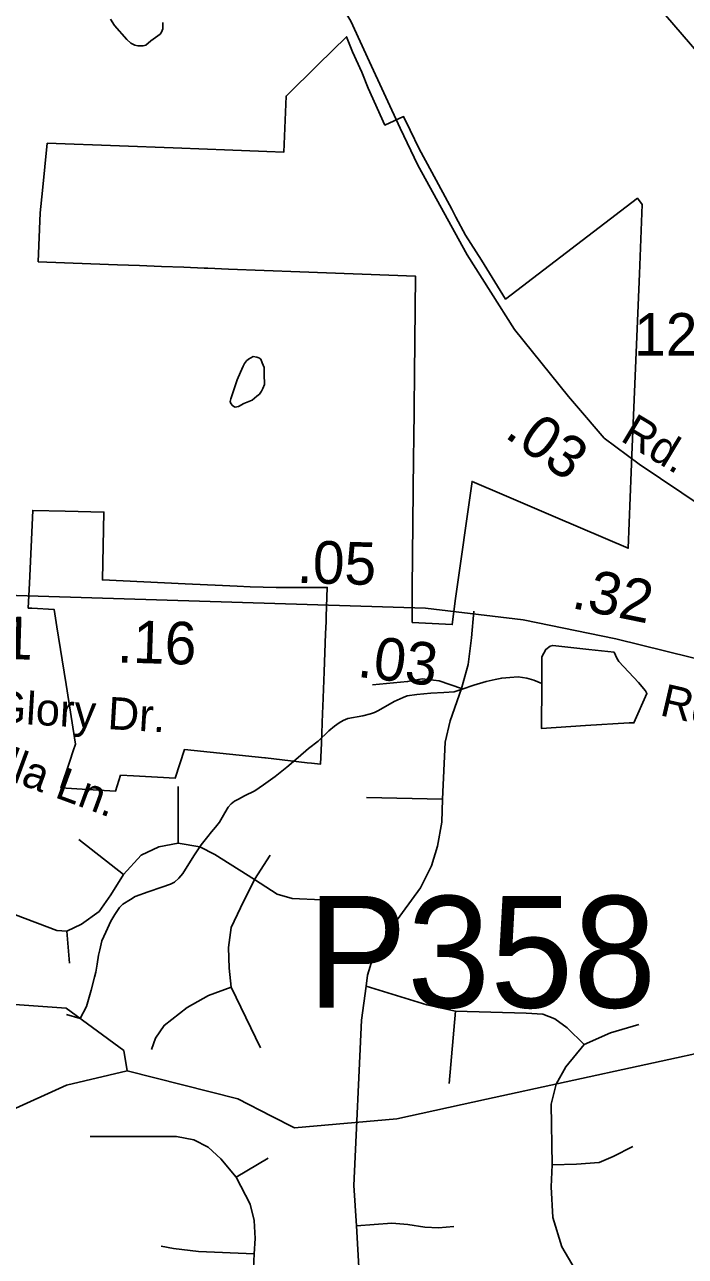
# Model space of a CAD drawing. Extents: x 2001466 to 2224147, y 644118 to 847247.
# Drawn here: x 2037054 to 2038995, y 721331 to 724949 of the extents above; entities that cross this region are included whole.
import ezdxf

# ---------------------------------------------------------------- set-up
doc = ezdxf.new("R2010")
doc.units = 0
for name, color, linetype in [('Exist Boundary Political City Limit New Hole', 7, 'Continuous'), ('Exist Hydrographic Misc Water Feature', 7, 'Continuous'), ('Exist Road Non-System Type 51', 7, 'Continuous'), ('Exist Road Non-System Type 51 Label', 7, 'Continuous'), ('Exist Road Primary NC Attributed', 7, 'Continuous'), ('Exist Road Secondary Mileage Hundredths English Label', 7, 'Continuous'), ('Exist Road Secondary Structure Pipe Number Label', 7, 'Continuous'), ('Exist Road Secondary Type 51 Attributed', 7, 'Continuous'), ('Exist Road Secondary Type 51 Label', 7, 'Continuous'), ('Exist Road Secondary Type 51 Number Label', 7, 'Continuous'), ('Map Preparation Boundary City Limit Buffer Line', 7, 'Continuous')]:
    doc.layers.add(name, color=color, linetype=linetype)

msp = doc.modelspace()

# ---------------------------------------------------------------- linework, layer by layer
at = {"layer": 'Exist Boundary Political City Limit New Hole'}
for points in [[(2038839, 723708.7), (2038859.6, 724216.6), (2038867.9, 724421.1), (2038854.1, 724438.8), (2038466.6, 724142.6), (2038396, 724257.5), (2038349.5, 724330.2), (2038321, 724383.6), (2038308.5, 724407.1), (2038250, 724515.8), (2038213, 724584.1), (2038186.5, 724638.9), (2038167, 724679.1), (2038112.5, 724653.7), (2038063.6, 724762.2), (2038044.1, 724809.5), (2038017.6, 724869), (2037999.8, 724913.3), (2037916.5, 724831.9), (2037821.9, 724739.3), (2037815.6, 724574.8), (2037765.6, 724576.7), (2037640.8, 724581.3), (2037590.8, 724583.2), (2037490.9, 724586.9), (2037332.8, 724592.8), (2037120.5, 724600.7), (2037106.6, 724461.8), (2037100.1, 724396), (2037094.1, 724252.7), (2037248.9, 724246.5), (2037326.8, 724243.6), (2037391.8, 724241.2), (2037456.6, 724238.7), (2037521.6, 724236.2), (2037581.6, 724234), (2037592.5, 724233.2), (2037652.5, 724231), (2037862, 724223.1), (2038201.9, 724210.2), (2038198.8, 723923.4), (2038197.8, 723823.2), (2038196.8, 723726.1), (2038196.2, 723684.8), (2038196.1, 723676.1), (2038192.1, 723294), (2038191.9, 723274), (2038192.6, 723193.1), (2038310, 723186.4), (2038319.6, 723262.9), (2038368.2, 723607.2), (2038462.8, 723566.9), (2038613.6, 723502.2), (2038826.9, 723411), (2038839, 723708.7)], [(2037940, 723210), (2037943, 723295.9), (2037831.5, 723295.5), (2037793.2, 723295.6), (2037755.1, 723296.3), (2037716.9, 723297.6), (2037678.6, 723299.4), (2037635.1, 723301.4), (2037525.2, 723306.4), (2037282.6, 723317.8), (2037287.1, 723517.3), (2037173.6, 723519.9), (2037078.2, 723522.2), (2037068.4, 723308.4), (2037064.9, 723235.3), (2037075, 723234.8), (2037140.9, 723231), (2037148.9, 723180.4), (2037164.5, 723082.8), (2037175.9, 723010.8), (2037203.6, 722834.9), (2037197.1, 722815.3), (2037187, 722785.6), (2037160.9, 722706.6), (2037238.8, 722701.7), (2037321.5, 722697.6), (2037336.1, 722744.2), (2037373.8, 722742.2), (2037444.1, 722738.2), (2037495.9, 722735.4), (2037523.9, 722819.7), (2037759.9, 722795.6), (2037761.8, 722795.3), (2037883.5, 722780.8), (2037896.4, 722779.4), (2037923.4, 722776.6), (2037925.8, 722838.2), (2037929.1, 722926.2), (2037929.9, 722946.2), (2037933.9, 723048.1), (2037938.1, 723160), (2037939.5, 723195), (2037940, 723210)]]:
    msp.add_lwpolyline(points, dxfattribs=at)
at = {"layer": 'Exist Hydrographic Misc Water Feature'}
for p, q in [((2037177.5, 722041), (2037217.7, 722029.1)), ((2037176.7, 721833.4), (2037355.1, 721875.8))]:
    msp.add_line(p, q, dxfattribs=at)
for points in [[(2037460.2, 724955.1), (2037460.2, 724945.1), (2037460.2, 724937.1), (2037456.3, 724927.1), (2037452.2, 724921.1), (2037424.4, 724901), (2037410.2, 724889.1), (2037402.2, 724887), (2037396.3, 724887), (2037386.2, 724887), (2037378.2, 724889), (2037366.3, 724894.9), (2037354.2, 724904.9), (2037318.3, 724946.9), (2037306.3, 724964.8)], [(2037678.2, 723905.7), (2037666.1, 723867.7), (2037660.2, 723849.6), (2037658.1, 723841.6), (2037660.2, 723835.6), (2037664.3, 723829.7), (2037668.2, 723827.7), (2037672.3, 723825.7), (2037682.3, 723827.7), (2037698.3, 723835.8), (2037722.1, 723845.7), (2037736, 723857.8), (2037744, 723863.8), (2037750.2, 723871.8), (2037754.1, 723879.8), (2037758.2, 723891.8), (2037758, 723921.8), (2037758, 723941.8), (2037752, 723955.8), (2037747.9, 723965.8), (2037742, 723969.8), (2037735.8, 723971.8), (2037725.8, 723973.8), (2037712, 723965.8), (2037706.1, 723961.8), (2037700, 723953.7), (2037696.1, 723945.7), (2037688.1, 723927.7), (2037678.2, 723905.7)], [(2038573.7, 723013.4), (2038573.5, 723077.5), (2038573.3, 723091.5), (2038585.4, 723113.5), (2038597.3, 723123.6), (2038605.3, 723125.6), (2038711.3, 723113.7), (2038785.3, 723105.9), (2038793.3, 723087.9), (2038799.4, 723077.9), (2038857.5, 723016.1), (2038877.6, 722992), (2038881.7, 722984), (2038843.7, 722897.9), (2038829.8, 722897.9), (2038701.6, 722889.7), (2038571.8, 722881.5), (2038573.7, 723013.4)], [(2038573.7, 723013.4), (2038549.5, 723023.4), (2038529.4, 723029.4), (2038503.6, 723033.3), (2038479.6, 723031.3), (2038455.6, 723029.3), (2038435.7, 723025.2), (2038409.6, 723019.1), (2038373.5, 723009.1), (2038339.5, 722997), (2038315.5, 722989), (2038285.6, 722986.9), (2038247.6, 722984.9), (2038205.6, 722980.8), (2038177.7, 722976.8), (2038165.6, 722972.7), (2038139.8, 722960.7), (2038093.7, 722934.6), (2038081.8, 722928.6), (2038069.7, 722924.6), (2038047.9, 722918.5), (2038003.8, 722910.5), (2037989.9, 722904.4), (2037977.8, 722898.4), (2037963.9, 722888.4), (2037947.9, 722874.3), (2037915.9, 722844.3), (2037888, 722822.3), (2037858, 722796.2), (2037824, 722768.1), (2037790.2, 722740.1), (2037756.1, 722716), (2037730.3, 722698), (2037700.2, 722683.9), (2037682.3, 722673.9), (2037670.4, 722667.8), (2037660.4, 722659.8), (2037652.4, 722649.8), (2037642.3, 722633.8), (2037626.5, 722605.7), (2037614.4, 722591.8), (2037602.6, 722577.8), (2037592.5, 722563.7), (2037572.6, 722539.7), (2037550.7, 722507.6), (2037518.7, 722455.6), (2037506.8, 722441.6), (2037494.7, 722429.6), (2037482.8, 722423.6), (2037456.8, 722415.5), (2037416.8, 722401.5), (2037378.8, 722387.4), (2037364.9, 722379.3), (2037343, 722365.3), (2037332.9, 722355.3), (2037319, 722335.3), (2037306.9, 722315.2), (2037293.1, 722283.2), (2037281, 722257.2), (2037275.3, 722231.2), (2037271.2, 722215.2), (2037267.3, 722189.2), (2037263.4, 722165.2), (2037259.3, 722151.2), (2037249.2, 722113.1), (2037235.5, 722065.1), (2037217.7, 722029.1)], [(2038410.3, 721792.1), (2039113, 721944.9), (2039346.1, 722038.5), (2039493.1, 722167.7)], [(2036881.8, 722046.1), (2036984.1, 722073.6), (2037176.5, 722060)], [(2037355.1, 721875.8), (2037346, 721935), (2037176.5, 722060)], [(2037355.1, 721875.8), (2037680.1, 721793.6), (2037779.2, 721742.9)], [(2036593.1, 721694.8), (2036593.1, 721638.6), (2036643.1, 721591.7), (2037176.7, 721833.4)], [(2037779.2, 721742.9), (2037847, 721708.2), (2038147, 721734.9), (2038410.3, 721792.1)]]:
    msp.add_lwpolyline(points, dxfattribs=at)
at = {"layer": 'Exist Road Non-System Type 51'}
for points in [[(2038715.8, 723781.7), (2038651.1, 723857.1), (2038493.2, 724053.5), (2038354, 724273), (2038208.8, 724535.7), (2038157.1, 724644.7), (2038067, 724840.2), (2038012.6, 724959.5), (2037962.3, 725043.2), (2037870.2, 725179.3), (2037744.5, 725342.5)], [(2038336.8, 722999.1), (2038356.9, 723069.4), (2038366.9, 723147.2), (2038373.5, 723226.2)], [(2038336.8, 722999.1), (2038271.6, 723021.7), (2038221.4, 723026.8), (2038178.8, 723019.2), (2038076, 723009.2)], [(2038281.6, 722674.1), (2038289.2, 722841), (2038304.2, 722903.8), (2038336.8, 722999.1)], [(2037504.8, 722544.3), (2037504.8, 722711.1)], [(2038281.6, 722674.1), (2038058.4, 722679.1)], [(2038137.9, 722304.6), (2038216.4, 722413.1), (2038249, 722478.3), (2038266.6, 722536.1), (2038279.1, 722606.3), (2038281.6, 722674.1)], [(2037344.4, 722452.6), (2037213.1, 722554.8)], [(2037344.4, 722452.6), (2037396.5, 722508.9), (2037448.5, 722533.9), (2037504.8, 722544.3)], [(2037504.8, 722544.3), (2037569.2, 722533.9), (2037612.9, 722511), (2037729.6, 722438)], [(2037729.6, 722438), (2037775.4, 722508.9)], [(2037177.7, 722285.9), (2037221.5, 722306.7), (2037273.5, 722344.2), (2037306.9, 722392.2), (2037344.4, 722452.6)], [(2037729.6, 722438), (2037687.9, 722354.6), (2037660.8, 722296.3), (2037652.5, 722237.9), (2037654.6, 722177.4), (2037660.8, 722121.2)], [(2037729.6, 722438), (2037796.2, 722394.3), (2037840, 722381.7), (2037927.5, 722377.6), (2038000.4, 722375.5), (2038050.4, 722365.1), (2038092.1, 722342.1), (2038137.9, 722304.6)], [(2036831.9, 722321.3), (2036898.6, 722344.2), (2036952.7, 722346.3), (2037027.7, 722333.8), (2037148.5, 722287.9), (2037177.7, 722285.9)], [(2038137.9, 722304.6), (2038076, 722204.8), (2038060.9, 722157.1), (2038056.8, 722124.5)], [(2037177.7, 722285.9), (2037186, 722192)], [(2037660.8, 722121.2), (2037594.4, 722096.8), (2037531.7, 722061.7), (2037463.9, 722009), (2037438.9, 721971.3), (2037426.3, 721938.7)], [(2037660.8, 722121.2), (2037747.4, 721943.7)], [(2038056.8, 722124.5), (2038043.6, 722024.8), (2038021.3, 721539), (2038028.8, 721420.4)], [(2038320.1, 722051.1), (2038235.5, 722069.9), (2038056.8, 722124.5)], [(2038320.1, 722051.1), (2038301.3, 721838.4)], [(2038698, 721953.1), (2038647.4, 722002.2), (2038611.7, 722028.5), (2038575.9, 722041.7), (2038527, 722045.5), (2038320.1, 722051.1)], [(2038698, 721953.1), (2038775.1, 721986.9), (2038857.9, 722011.4)], [(2038603.9, 721599.2), (2038600.2, 721778), (2038615.2, 721836.4), (2038643.4, 721887.2), (2038698, 721953.1)], [(2037246.6, 721682.5), (2037500.1, 721682.5), (2037551, 721672.6), (2037593.5, 721651.4), (2037630.3, 721617.4), (2037675.6, 721563.5)], [(2038603.9, 721599.2), (2038675.4, 721601.1), (2038741.2, 721606.7), (2038782.6, 721623.7), (2038840.9, 721653.8)], [(2037675.6, 721563.5), (2037769.1, 721618.8)], [(2038716.8, 721213.4), (2038632.2, 721358.3), (2038605.8, 721444.9), (2038600.2, 721535.2), (2038603.9, 721599.2)], [(2037675.6, 721563.5), (2037716.7, 721484.2), (2037728, 721436), (2037730.8, 721383.6), (2037728, 721338.2)], [(2038028.8, 721420.4), (2038132.2, 721427.9), (2038179.3, 721424.2), (2038230, 721416.7), (2038269.5, 721414.8), (2038314.7, 721418.5)], [(2038028.8, 721420.4), (2038036.3, 721281.1), (2038036.3, 721202.1), (2038032.6, 721128.7)], [(2037728, 721338.2), (2037565.2, 721345.3), (2037491.6, 721353.8), (2037454.7, 721360.9)], [(2037728, 721338.2), (2037720.6, 721165.4)]]:
    msp.add_lwpolyline(points, dxfattribs=at)
at = {"layer": 'Exist Road Primary NC Attributed'}
msp.add_lwpolyline([(2040771.7, 722720.5), (2040692.3, 722873.8), (2040588.2, 723041.4), (2040474.1, 723203.5), (2040292.7, 723419.8), (2040056.6, 723692.8), (2039880.7, 723895.6), (2039599.1, 724213.3), (2039360.2, 724487.1), (2039088.9, 724800), (2038881.9, 725041.1), (2038618.7, 725340.4), (2038474.9, 725506.7)], dxfattribs=at)
at = {"layer": 'Exist Road Secondary Type 51 Attributed'}
for points in [[(2039964.2, 722853.7), (2039920.7, 722919.9), (2039826.6, 722991.8), (2039626.4, 723122.7), (2039174.9, 723445.7), (2038858.8, 723658), (2038756.4, 723734.2), (2038715.4, 723782.2)], [(2033023.1, 723131.5), (2033197.8, 723160.2), (2033614.3, 723214.5), (2034290.7, 723320.4), (2034616.8, 723351.2), (2034843.6, 723353.4), (2035796.9, 723310.3), (2038231.5, 723235.3), (2038518.1, 723200.4), (2038790.1, 723144.9), (2039159.3, 723053.3), (2039654.7, 722936.7), (2039964.2, 722853.7)]]:
    msp.add_lwpolyline(points, dxfattribs=at)
at = {"layer": 'Map Preparation Boundary City Limit Buffer Line'}
for points in [[(2038839, 723708.7), (2038859.6, 724216.6), (2038867.9, 724421.1), (2038854.1, 724438.8), (2038466.6, 724142.6), (2038396, 724257.5), (2038349.5, 724330.2), (2038321, 724383.6), (2038308.5, 724407.1), (2038250, 724515.8), (2038213, 724584.1), (2038186.5, 724638.9), (2038167, 724679.1), (2038112.5, 724653.7), (2038063.6, 724762.2), (2038044.1, 724809.5), (2038017.6, 724869), (2037999.8, 724913.3), (2037916.5, 724831.9), (2037821.9, 724739.3), (2037815.6, 724574.8), (2037765.6, 724576.7), (2037640.8, 724581.3), (2037590.8, 724583.2), (2037490.9, 724586.9), (2037332.8, 724592.8), (2037120.5, 724600.7), (2037106.6, 724461.8), (2037100.1, 724396), (2037094.1, 724252.7), (2037248.9, 724246.5), (2037326.8, 724243.6), (2037391.8, 724241.2), (2037456.6, 724238.7), (2037521.6, 724236.2), (2037581.6, 724234), (2037592.5, 724233.2), (2037652.5, 724231), (2037862, 724223.1), (2038201.9, 724210.2), (2038198.8, 723923.4), (2038197.8, 723823.2), (2038196.8, 723726.1), (2038196.2, 723684.8), (2038196.1, 723676.1), (2038192.1, 723294), (2038191.9, 723274), (2038192.6, 723193.1), (2038310, 723186.4), (2038319.6, 723262.9), (2038368.2, 723607.2), (2038462.8, 723566.9), (2038613.6, 723502.2), (2038826.9, 723411), (2038839, 723708.7)], [(2037940, 723210), (2037943, 723295.9), (2037831.5, 723295.5), (2037793.2, 723295.6), (2037755.1, 723296.3), (2037716.9, 723297.6), (2037678.6, 723299.4), (2037635.1, 723301.4), (2037525.2, 723306.4), (2037282.6, 723317.8), (2037287.1, 723517.3), (2037173.6, 723519.9), (2037078.2, 723522.2), (2037068.4, 723308.4), (2037064.9, 723235.3), (2037075, 723234.8), (2037140.9, 723231), (2037148.9, 723180.4), (2037164.5, 723082.8), (2037175.9, 723010.8), (2037203.6, 722834.9), (2037197.1, 722815.3), (2037187, 722785.6), (2037160.9, 722706.6), (2037238.8, 722701.7), (2037321.5, 722697.6), (2037336.1, 722744.2), (2037373.8, 722742.2), (2037444.1, 722738.2), (2037495.9, 722735.4), (2037523.9, 722819.7), (2037759.9, 722795.6), (2037761.8, 722795.3), (2037883.5, 722780.8), (2037896.4, 722779.4), (2037923.4, 722776.6), (2037925.8, 722838.2), (2037929.1, 722926.2), (2037929.9, 722946.2), (2037933.9, 723048.1), (2037938.1, 723160), (2037939.5, 723195), (2037940, 723210)]]:
    msp.add_lwpolyline(points, dxfattribs=at)

# ---------------------------------------------------------------- texts
at = {"layer": 'Exist Road Non-System Type 51 Label'}
for s, rotation, p in [('Purple Glory Dr.', 356.6477, (2036556.3, 722923.1)), ('Rosabella Ln.', 339.7674, (2036576.1, 722887.9))]:
    msp.add_text(s, height=95, rotation=rotation, dxfattribs=at).set_placement(p)
at = {"layer": 'Exist Road Secondary Mileage Hundredths English Label'}
for s, rotation, p in [('.03', 324.2136, (2038460.1, 723740.1)), ('.05', 358.2347, (2037852.7, 723309.5)), ('.32', 348.4603, (2038656.9, 723235.9)), ('.01', 358.2347, (2036845, 723090.4)), ('.16', 358.2347, (2037324.7, 723075.6)), ('.03', 353.0661, (2038028.3, 723033.5))]:
    msp.add_text(s, height=125, rotation=rotation, dxfattribs=at).set_placement(p)
at = {"layer": 'Exist Road Secondary Structure Pipe Number Label'}
msp.add_text('P358', height=328.08, dxfattribs=at).set_placement((2037884.9, 722061.3))
at = {"layer": 'Exist Road Secondary Type 51 Label'}
for rotation, p in [(329.0178, (2038800.6, 723728.4)), (346.9998, (2038916.7, 722920.9))]:
    msp.add_text('Rd.', height=95, rotation=rotation, dxfattribs=at).set_placement(p)
at = {"layer": 'Exist Road Secondary Type 51 Number Label'}
msp.add_text('1252', height=125, dxfattribs=at).set_placement((2038844.3, 723976.7))

doc.saveas('drawing.dxf')
